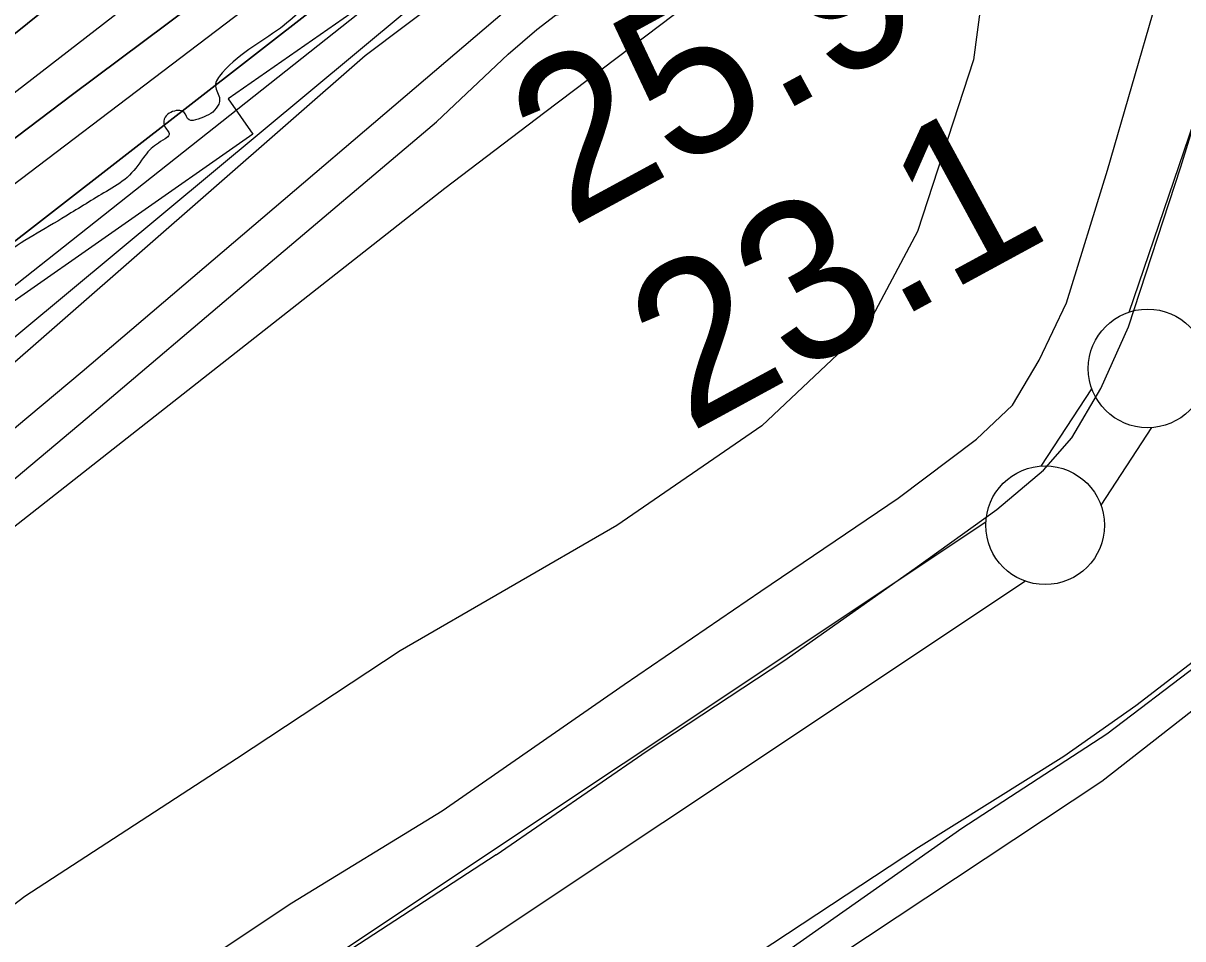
# Model space of a CAD drawing. Extents: x 3445503 to 3483459, y 540493 to 566012.
# Drawn here: x 3456028.1 to 3456516.8, y 547772 to 548157.7 of the extents above; entities that cross this region are included whole.
import ezdxf

# ---------------------------------------------------------------- set-up
doc = ezdxf.new("R2010")
doc.units = 0
for name, color, linetype in [('V-FLOD-BASE', 7, 'Continuous'), ('V-LEVE-TOET', 7, 'Continuous'), ('V-RIVR-EDGE', 7, 'Continuous'), ('V-RIVR-RANG', 7, 'Continuous'), ('V-ROAD-CNTR', 7, 'Continuous'), ('V-RRAP-FSHR', 7, 'Continuous'), ('V-RRAP-RVMT', 7, 'Continuous'), ('V-SITE-VEGE', 7, 'Continuous'), ('V-SURV-LINE', 7, 'Continuous'), ('V-TOPO-DPTH', 7, 'Continuous'), ('V-TOPO-MINR', 7, 'Continuous'), ('V-TOPO-SHOR', 7, 'Continuous'), ('V-TOPO-WATR', 7, 'Continuous')]:
    doc.layers.add(name, color=color, linetype=linetype)

msp = doc.modelspace()

# ---------------------------------------------------------------- linework, layer by layer
at = {"layer": 'V-FLOD-BASE'}
for points in [[(3456227.42, 547807.33), (3456291.04, 547851.27), (3456348.67, 547889.13), (3456404.07, 547928.15), (3456438.46, 547952.88), (3456458.1, 547969.43), (3456470.12, 547983), (3456482.25, 548003.88), (3456493.9, 548029.82), (3456516.04, 548097.18), (3456536.48, 548163.72), (3456548.5, 548195.27), (3456555.77, 548211.45), (3456565.84, 548226.18), (3456579.86, 548242.25), (3456606.3, 548262.06), (3456669.06, 548304.61), (3456737.79, 548351.28), (3456797.7, 548391.35), (3456836.34, 548418.55)], [(3456227.42, 547807.33), (3456102.97, 547726.4), (3455929.87, 547609.71), (3455804.65, 547529.01)]]:
    msp.add_lwpolyline(points, dxfattribs=at)
at = {"layer": 'V-LEVE-TOET'}
for points in [[(3456405.4, 547810.56), (3456466.66, 547848.9), (3456497.04, 547870.32), (3456523.19, 547890.41), (3456532.03, 547898.69), (3456546.62, 547915.59), (3456556.17, 547933.41), (3456574.2, 547973), (3456593.33, 548028.01), (3456609.84, 548077.73), (3456623.97, 548118.79), (3456633, 548139.7), (3456639.95, 548152.51), (3456665.38, 548180.46), (3456701.92, 548217.79), (3456750.28, 548257.46), (3456817.24, 548301.05), (3456892.44, 548350.68), (3456961.98, 548397.59), (3456993.79, 548420.68), (3457027.3, 548444.29), (3457050.98, 548461.2), (3457069.62, 548474.51)], [(3456204.67, 547825.93), (3456281.35, 547879.2), (3456338.98, 547918.45), (3456396.9, 547957.7), (3456429.88, 547982.46), (3456444.99, 547996.82), (3456456.24, 548015.74), (3456467.86, 548039.99), (3456485.04, 548095.89), (3456505.54, 548166.63), (3456523.14, 548214.1)], [(3455816.05, 547567.88), (3455982.19, 547681.42), (3456141.4, 547787.17), (3456204.67, 547825.93)], [(3455794.45, 547410.57), (3456148.38, 547641.29), (3456405.4, 547810.56)]]:
    msp.add_lwpolyline(points, dxfattribs=at)
at = {"layer": 'V-RIVR-EDGE'}
msp.add_spline([(3457863.5, 548983.44), (3457817.44, 548968.66), (3457802.12, 548960.7), (3457767.68, 548948.62), (3457731.48, 548932.03), (3457708.16, 548919.92), (3457702.22, 548907.76), (3457696.63, 548893.52), (3457692.42, 548877.54), (3457690.67, 548875.46), (3457688.95, 548882.77), (3457682.71, 548888), (3457675.41, 548890.1), (3457672.28, 548889.76), (3457669.15, 548886.29), (3457659.75, 548881.8), (3457640.61, 548872.81), (3457631.21, 548868.66), (3457618.34, 548865.21), (3457614.87, 548866.96), (3457612.43, 548865.23), (3457609.99, 548862.8), (3457605.46, 548857.94), (3457597.11, 548854.49), (3457585.62, 548850), (3457581.8, 548851.4), (3457575.19, 548847.94), (3457552.57, 548838.95), (3457523.35, 548829.99), (3457494.47, 548821.37), (3457480.21, 548818.28), (3457458.65, 548813.81), (3457442.3, 548807.59), (3457428.04, 548804.85), (3457409.6, 548800.37), (3457393.95, 548796.94), (3457376.56, 548792.81), (3457356.38, 548788.69), (3457340.38, 548784.9), (3457318.46, 548774.53), (3457282.62, 548763.14), (3457272.18, 548757.26), (3457258.61, 548753.12), (3457234.96, 548746.58), (3457211.64, 548735.51), (3457178.23, 548721.34), (3457160.48, 548713.04), (3457150.74, 548710.28), (3457138.92, 548708.92), (3457133.01, 548708.59), (3457123.96, 548706.52), (3457117, 548701.33), (3457101.68, 548690.94), (3457094.36, 548684), (3457088.79, 548681.58), (3457084.28, 548684.37), (3457080.1, 548683.34), (3457066.53, 548675.73), (3457054, 548670.54), (3457041.13, 548666.4), (3457034.86, 548663.64), (3457030.68, 548658.09), (3457025.11, 548655.32), (3457016.07, 548653.95), (3456990.32, 548646.02), (3456984.06, 548644.3), (3456981.27, 548639.78), (3456973.96, 548638.06), (3456959.69, 548631.49), (3456940.91, 548624.59), (3456930.12, 548621.83), (3456905.41, 548610.42), (3456885.58, 548603.17), (3456858.09, 548591.07), (3456833.02, 548577.58), (3456810.74, 548562.34), (3456791.94, 548553), (3456783.59, 548550.93), (3456781.16, 548549.55), (3456778.37, 548546.43), (3456774.19, 548544.35), (3456766.89, 548543.32), (3456746.35, 548533.29), (3456727.9, 548523.61), (3456715.72, 548515.99), (3456704.94, 548513.93), (3456691.37, 548509.44), (3456678.49, 548503.91), (3456658.31, 548495.62), (3456640.21, 548485.58), (3456625.58, 548475.89), (3456609.92, 548467.23), (3456602.96, 548463.08), (3456594.95, 548459.97), (3456583.81, 548452), (3456563.63, 548444.75), (3456558.75, 548442.33), (3456555.62, 548438.86), (3456546.91, 548431.93), (3456540.64, 548426.73), (3456538.54, 548423.26), (3456538.19, 548420.13), (3456534.36, 548419.8), (3456524.62, 548415.65), (3456518.01, 548413.58), (3456517.3, 548408.02), (3456502.35, 548404.93), (3456494.69, 548400.77), (3456476.93, 548387.61), (3456472.05, 548382.06), (3456471.68, 548376.5), (3456469.94, 548374.41), (3456465.08, 548376.86), (3456461.61, 548378.95), (3456453.6, 548374.46), (3456443.15, 548366.83), (3456436.53, 548360.59), (3456426.08, 548350.19), (3456413.2, 548341.88), (3456403.44, 548333.21), (3456403.08, 548329.39), (3456399.25, 548326.27), (3456385.32, 548316.92), (3456350.52, 548300.66), (3456316.06, 548282.33), (3456280.56, 548264.68), (3456259.31, 548249.09), (3456242.6, 548238.01), (3456225.88, 548225.88), (3456215.09, 548219.31), (3456210.92, 548218.27), (3456207.44, 548216.2), (3456199.77, 548208.91), (3456191.41, 548204.07), (3456188.27, 548196.43), (3456178.85, 548184.63), (3456172.23, 548179.43), (3456163.54, 548177.72), (3456156.58, 548173.56), (3456138.11, 548156.92), (3456111.99, 548136.82), (3456109.19, 548131.27), (3456110.92, 548125.7), (3456109.52, 548121.88), (3456101.86, 548117.38), (3456098.03, 548117.04), (3456095.96, 548120.18), (3456090.39, 548120.19), (3456087.95, 548118.11), (3456087.6, 548114.64), (3456089.67, 548110.81), (3456087.93, 548109.07), (3456081.32, 548104.22), (3456078.87, 548101.1), (3456071.9, 548092.77), (3456063.2, 548086.89), (3456046.14, 548076.5), (3456032.21, 548068.19), (3456019.67, 548059.18), (3456011.66, 548050.86), (3456004, 548047.05), (3455994.6, 548042.21), (3455984.85, 548034.59), (3455970.92, 548024.89), (3455942.36, 548001.67), (3455925.63, 547985.02), (3455888, 547951.4), (3455859.78, 547925.05), (3455831.2, 547897.31), (3455795.68, 547869.93), (3455772.69, 547850.87), (3455751.08, 547830.06), (3455739.93, 547820.36), (3455732.96, 547813.42), (3455726.69, 547806.83), (3455720.08, 547803.37), (3455716.94, 547799.21), (3455712.06, 547794.35), (3455707.19, 547792.63), (3455704.75, 547788.81), (3455704.74, 547786.03), (3455698.83, 547785), (3455689.07, 547777.72), (3455682.8, 547771.83), (3455681.75, 547766.62), (3455680.69, 547760.71), (3455676.86, 547758.63), (3455672.35, 547762.47), (3455669.56, 547759.35), (3455651.44, 547743.05), (3455646.21, 547734.72), (3455640.97, 547725), (3455639.91, 547719.44), (3455637.47, 547716.67), (3455633.3, 547714.59), (3455630.51, 547713.9), (3455628.42, 547711.13), (3455627.72, 547706.96), (3455625.97, 547701.75), (3455612.38, 547691.01), (3455586.95, 547668.82), (3455568.13, 547649.75), (3455560.11, 547641.08), (3455557.32, 547635.17), (3455554.87, 547629.27), (3455551.39, 547626.15), (3455546.52, 547624.77), (3455537.12, 547622.01), (3455533.99, 547619.24), (3455531.89, 547615.77), (3455527.7, 547608.13), (3455520.38, 547600.85), (3455503.66, 547587.68), (3455484.86, 547575.91), (3455468.84, 547563.43), (3455457, 547556.16), (3455434.72, 547543.01), (3455434.37, 547542.31), (3455433.68, 547540.92), (3455432.97, 547536.06), (3455431.22, 547533.63), (3455427.05, 547534.33), (3455422.88, 547532.95), (3455408.6, 547523.95), (3455399.2, 547518.06), (3455395.03, 547516.34), (3455391.54, 547511.83), (3455385.62, 547505.93), (3455380.74, 547503.16), (3455373.09, 547500.05), (3455368.2, 547494.15), (3455365.07, 547491.38), (3455357.76, 547487.58), (3455349.05, 547480.64), (3455342.1, 547480.31), (3455335.84, 547478.94), (3455326.78, 547472.01), (3455309.38, 547463.71), (3455304.16, 547461.98), (3455300.32, 547457.13), (3455295.45, 547452.62), (3455280.83, 547443.96), (3455275.25, 547439.11), (3455272.8, 547433.55), (3455267.93, 547430.09), (3455263.07, 547431.49), (3455257.85, 547431.51), (3455252.98, 547429.78), (3455233.48, 547416.97), (3455216.42, 547405.19), (3455207.71, 547399.3), (3455198.31, 547391.68), (3455194.13, 547387.86), (3455188.19, 547378.84), (3455176, 547368.09), (3455163.46, 547359.43), (3455159.28, 547355.62), (3455156.14, 547351.11), (3455152.66, 547349.03), (3455147.79, 547348.69), (3455143.96, 547345.92), (3455127.59, 547332.06), (3455120.97, 547327.55), (3455111.92, 547319.58), (3455097.98, 547307.8), (3455086.12, 547292.18), (3455071.5, 547281.79), (3455061.39, 547271.73), (3455057.55, 547265.14), (3455056.84, 547257.49), (3455044.3, 547250.22), (3455035.6, 547244.68), (3455007.73, 547222.5), (3454989.62, 547206.21), (3454980.21, 547197.19), (3454971.15, 547190.96), (3454953.72, 547170.14), (3454941.17, 547156.27), (3454928.29, 547146.22), (3454914.36, 547136.17), (3454901.83, 547130.29), (3454894.17, 547128.92), (3454889.64, 547123.02), (3454885.81, 547118.86), (3454878.15, 547115.75), (3454871.54, 547111.6), (3454866.65, 547105.7), (3454853.42, 547094.96), (3454836.01, 547084.92), (3454794.93, 547060.34), (3454775.78, 547046.48), (3454768.12, 547043.37), (3454766.03, 547042.33), (3454765.33, 547039.55), (3454764.63, 547037.82), (3454754.54, 547033.32), (3454745.49, 547027.78), (3454732.6, 547018.78), (3454704.75, 547000.42), (3454687.34, 546990.38), (3454661.57, 546972.72), (3454600.29, 546931.5), (3454566.5, 546905.51), (3454551.88, 546896.16), (3454544.22, 546890.62), (3454540.73, 546885.06), (3454535.49, 546878.47), (3454525.05, 546873.98), (3454519.83, 546871.21), (3454512.52, 546865.67), (3454509.04, 546863.94), (3454507.64, 546859.07), (3454504.15, 546854.22), (3454497.89, 546854.23), (3454492.32, 546851.81), (3454487.45, 546847.65), (3454481.16, 546836.89), (3454475.58, 546829.95), (3454466.53, 546824.76), (3454459.21, 546817.48), (3454445.64, 546809.52), (3454438.31, 546799.1), (3454430.29, 546789.39), (3454418.8, 546782.81), (3454407.67, 546779.71), (3454394.43, 546768.97), (3454388.5, 546760.29), (3454381.88, 546751.62), (3454374.21, 546745.03), (3454365.51, 546742.62), (3454357.85, 546735.69), (3454348.44, 546726.32), (3454339.39, 546720.09), (3454329.98, 546712.12), (3454321.62, 546705.18), (3454311.52, 546695.48), (3454298.63, 546684.73), (3454292.71, 546681.27), (3454288.89, 546681.97), (3454284.36, 546681.29), (3454283.66, 546679.21), (3454283.3, 546671.91), (3454281.2, 546667.39), (3454257.18, 546652.85), (3454236.29, 546638.3), (3454219.56, 546622.35), (3454209.11, 546612.3), (3454190.28, 546592.53), (3454175.65, 546577.96), (3454164.84, 546565.82), (3454160.32, 546563.4), (3454156.15, 546563.76), (3454151.62, 546561.34), (3454148.14, 546559.61), (3454133.51, 546546.09), (3454102.5, 546519.05), (3454096.23, 546515.94), (3454092.4, 546512.12), (3454086.13, 546505.53), (3454079.15, 546495.81), (3454067.99, 546482.98), (3454055.1, 546469.8), (3454040.81, 546455.93), (3454027.93, 546447.27), (3454012.95, 546435.14), (3453974.28, 546400.13), (3453969.39, 546393.53), (3453968.69, 546390.41), (3453968.33, 546386.93), (3453963.45, 546381.03), (3453948.12, 546364.04), (3453931.73, 546346.7), (3453925.47, 546344.63), (3453916.77, 546339.09), (3453902.84, 546331.13), (3453885.77, 546314.13), (3453868.69, 546296.1), (3453855.43, 546277.01), (3453829.27, 546239.88), (3453825.07, 546231.9), (3453825.07, 546228.77), (3453825.06, 546225.99), (3453824.36, 546224.6), (3453819.15, 546224.26), (3453815.32, 546222.88), (3453811.13, 546217.68), (3453801.36, 546202.06), (3453785.31, 546179.15), (3453759.16, 546146.89), (3453726.4, 546113.6), (3453681.81, 546074.77), (3453648.37, 546047.39), (3453614.59, 546023.84), (3453592.32, 546013.12), (3453571.08, 545999.61), (3453548.78, 545978.11), (3453537.97, 545968.06), (3453529.26, 545959.39), (3453525.44, 545959.05), (3453521.6, 545955.58), (3453517.42, 545950.73), (3453513.59, 545946.22), (3453508.71, 545944.14), (3453506.62, 545941.02), (3453505.22, 545937.89), (3453495.82, 545932.01), (3453490.94, 545926.46), (3453484.31, 545918.13), (3453481.19, 545917.79), (3453476.66, 545916.06), (3453470.04, 545909.82), (3453466.25, 545904.68)], degree=3, dxfattribs=at)
at = {"layer": 'V-ROAD-CNTR'}
msp.add_lwpolyline([(3456545.09, 547887.05), (3456482.71, 547838.23), (3456125.13, 547601.37), (3455891.84, 547446.91), (3455668.9, 547296.17), (3455602.13, 547245.85), (3455557.66, 547198.91), (3455510.2, 547138.78), (3455304.71, 546864.97), (3455253.01, 546812.8), (3455199.22, 546759.39), (3455138.45, 546709.44), (3455061.07, 546661.17), (3455003.53, 546629.09), (3454659.17, 546420.36), (3454286.91, 546195.46), (3454108.05, 546086.12), (3454037.77, 546038.73), (3453983.87, 545989.02), (3453930.1, 545951.72), (3453884.06, 545910.03)], dxfattribs=at)
at = {"layer": 'V-RRAP-FSHR'}
msp.add_lwpolyline([(3453499.62, 545904.85), (3453583.8, 545965.12), (3453686.79, 546052.96), (3453809.17, 546166.26), (3453997.61, 546385.99), (3454017.45, 546438.11), (3454071.65, 546517.5), (3454145.76, 546563.13), (3454200.36, 546585.6), (3454496.52, 546823.81), (3454586.15, 546888.08), (3454764.78, 547011.51), (3454973.71, 547169.55), (3455110.03, 547269.18), (3455145.35, 547315.33), (3455252.52, 547400.41), (3455326.56, 547451.45), (3455386.62, 547479.51), (3455677.3, 547712.75), (3455824.99, 547849.96), (3456013.29, 548005.26), (3456172.23, 548144.18), (3456360.92, 548286.05), (3456535.65, 548395.54)], dxfattribs=at)
at = {"layer": 'V-RRAP-RVMT'}
for p, q in [((3456193.03, 548180.62), (3456114.56, 548125.83)), ((3456114.56, 548125.83), (3456124.92, 548110.99)), ((3456124.92, 548110.99), (3456005.04, 548027.2))]:
    msp.add_line(p, q, dxfattribs=at)
at = {"layer": 'V-SITE-VEGE'}
msp.add_lwpolyline([(3455981.07, 547929.46), (3456055.1, 547991.5), (3456124.88, 548050.8), (3456202.34, 548116.17), (3456232.58, 548144.63), (3456244.54, 548155.11), (3456252.51, 548161.17), (3456257.86, 548162.2), (3456275.6, 548164.45), (3456309.63, 548184.15), (3456367.66, 548229.03), (3456394.63, 548246.58), (3456417.65, 548245.37), (3456430.03, 548229.16), (3456435.68, 548195.35), (3456428.66, 548142.36), (3456405.03, 548069.96), (3456383.61, 548029.84), (3456339.39, 547988.12), (3456278.32, 547946.1), (3456187.01, 547893.32), (3456118.01, 547847.77), (3456028.87, 547789.9), (3455997.02, 547765.68)], dxfattribs=at)
at = {"layer": 'V-SURV-LINE'}
for points in [[(3456494.23, 548036.03), (3456534.08, 548153.03)], [(3456494.23, 548036.03), (3456534.08, 548153.03)], [(3456457.18, 547971.17), (3456478.49, 548003.76)], [(3456457.18, 547971.17), (3456478.49, 548003.76)], [(3456503.61, 547987.36), (3456482.3, 547954.77)], [(3456503.61, 547987.36), (3456482.3, 547954.77)], [(3455821.98, 547540.14), (3456433.87, 547947.65)], [(3455821.98, 547540.14), (3456433.87, 547947.65)], [(3456450.48, 547922.67), (3455838.59, 547515.16)], [(3456450.48, 547922.67), (3455838.59, 547515.16)]]:
    msp.add_lwpolyline(points, dxfattribs=at)
for centre in [(3456501.99, 548012.29), (3456458.81, 547946.24)]:
    msp.add_circle(centre, 25, dxfattribs=at)
at = {"layer": 'V-TOPO-DPTH'}
for points in [[(3456887.15, 548729.97), (3456251.76, 548335.86), (3456250.94, 548335.31), (3456248.53, 548333.61), (3456244.09, 548330.33), (3456241.1, 548328.09), (3456238.13, 548325.81), (3456235.19, 548323.5), (3456232.27, 548321.15), (3456209.81, 548302.85), (3456195.66, 548291.35), (3456181.51, 548279.87), (3456167.33, 548268.41), (3456153.14, 548256.96), (3455823.07, 547991.16), (3455806.97, 547978.17), (3455790.88, 547965.17), (3455774.82, 547952.13), (3455758.77, 547939.08), (3455742.75, 547926.01), (3455726.73, 547912.91), (3455710.74, 547899.8), (3455694.75, 547886.67), (3455356.77, 547608.66)], [(3455356.77, 547608.66), (3455694.75, 547886.67), (3455710.74, 547899.8), (3455726.73, 547912.91), (3455742.75, 547926.01), (3455758.77, 547939.08), (3455774.82, 547952.13), (3455790.88, 547965.17), (3455806.97, 547978.17), (3455823.07, 547991.16), (3456153.14, 548256.96), (3456167.33, 548268.41), (3456181.51, 548279.87), (3456195.66, 548291.35), (3456209.81, 548302.85), (3456232.27, 548321.15), (3456235.19, 548323.5), (3456238.13, 548325.81), (3456241.1, 548328.09), (3456244.09, 548330.33), (3456248.53, 548333.61), (3456250.94, 548335.31), (3456251.76, 548335.86), (3456887.15, 548729.97)], [(3455539.36, 547718.68), (3455607.82, 547774.46), (3455703.41, 547852.68), (3455723.95, 547869.49), (3455744.5, 547886.3), (3455765.05, 547903.1), (3455785.61, 547919.9), (3455844.79, 547968.27), (3455895.2, 548008.91), (3455945.96, 548049.11), (3455997.24, 548088.64), (3456048.87, 548127.73), (3456227.26, 548260.95), (3456249.85, 548277.51), (3456272.62, 548293.81), (3456295.66, 548309.72), (3456318.89, 548325.36), (3456949.78, 548713.88)], [(3456949.78, 548713.88), (3456318.89, 548325.36), (3456295.66, 548309.72), (3456272.62, 548293.81), (3456249.85, 548277.51), (3456227.26, 548260.95), (3456048.87, 548127.73), (3455997.24, 548088.64), (3455945.96, 548049.11), (3455895.2, 548008.91), (3455844.79, 547968.27), (3455785.61, 547919.9), (3455765.05, 547903.1), (3455744.5, 547886.3), (3455723.95, 547869.49), (3455703.41, 547852.68), (3455607.82, 547774.46), (3455539.36, 547718.68)], [(3455390.27, 547510.18), (3455769.67, 547814.21), (3455777.14, 547820.22), (3455784.59, 547826.25), (3455792.03, 547832.3), (3455799.44, 547838.38), (3455824.82, 547859.23), (3455844.86, 547875.82), (3455864.81, 547892.51), (3455884.64, 547909.34), (3456290.8, 548247.26), (3456293.42, 548249.02), (3456296.08, 548250.73), (3456298.78, 548252.36), (3456301.52, 548253.94), (3456935.24, 548584.95)], [(3454919.06, 547191.84), (3454965.95, 547228.53), (3455040.68, 547286.89), (3455148.1, 547370.65), (3455178.59, 547394.48), (3455209.03, 547418.37), (3455239.4, 547442.34), (3455269.74, 547466.37), (3455595.27, 547724.91), (3455623.23, 547747.21), (3455651.15, 547769.57), (3455678.98, 547792.04), (3455706.76, 547814.57), (3455734.49, 547837.16), (3455762.2, 547859.77), (3455789.89, 547882.42), (3455817.57, 547905.08), (3456265.35, 548253.11), (3456276.04, 548260.48), (3456286.85, 548267.67), (3456297.83, 548274.6), (3456308.92, 548281.35), (3456668.27, 548494.2)], [(3456668.27, 548494.2), (3456308.92, 548281.35), (3456297.83, 548274.6), (3456286.85, 548267.67), (3456276.04, 548260.48), (3456265.35, 548253.11), (3455817.57, 547905.08), (3455789.89, 547882.42), (3455762.2, 547859.77), (3455734.49, 547837.16), (3455706.76, 547814.57), (3455678.98, 547792.04), (3455651.15, 547769.57), (3455623.23, 547747.21), (3455595.27, 547724.91), (3455269.74, 547466.37), (3455239.4, 547442.34), (3455209.03, 547418.37), (3455178.59, 547394.48), (3455148.1, 547370.65), (3455040.68, 547286.89), (3454965.95, 547228.53), (3454919.06, 547191.84)]]:
    msp.add_lwpolyline(points, dxfattribs=at)
at = {"layer": 'V-TOPO-MINR'}
for points in [[(3455356.77, 547608.66), (3455694.75, 547886.67), (3455710.74, 547899.8), (3455726.73, 547912.91), (3455742.75, 547926.01), (3455758.77, 547939.08), (3455774.82, 547952.13), (3455790.88, 547965.17), (3455806.97, 547978.17), (3455823.07, 547991.16), (3456153.14, 548256.96), (3456167.33, 548268.41), (3456181.51, 548279.87), (3456195.66, 548291.35), (3456209.81, 548302.85), (3456232.27, 548321.15), (3456235.19, 548323.5), (3456238.13, 548325.81), (3456241.1, 548328.09), (3456244.09, 548330.33), (3456248.53, 548333.61), (3456250.94, 548335.31), (3456251.76, 548335.86), (3456887.15, 548729.97)], [(3455482.15, 547691.66), (3455682.18, 547855.79), (3455708.9, 547877.69), (3455735.63, 547899.59), (3455762.39, 547921.46), (3455789.15, 547943.31), (3455801.99, 547953.78), (3455835.28, 547980.73), (3455868.72, 548007.5), (3455902.36, 548034.02), (3455936.14, 548060.36), (3456217.93, 548278.3), (3456240.22, 548295.27), (3456262.66, 548312.02), (3456285.36, 548328.43), (3456308.21, 548344.62), (3456331.28, 548360.52), (3456354.45, 548376.26), (3456377.79, 548391.75), (3456401.24, 548407.07), (3456916.3, 548730.55)], [(3455539.36, 547718.68), (3455607.82, 547774.46), (3455703.41, 547852.68), (3455723.95, 547869.49), (3455744.5, 547886.3), (3455765.05, 547903.1), (3455785.61, 547919.9), (3455844.79, 547968.27), (3455895.2, 548008.91), (3455945.96, 548049.11), (3455997.24, 548088.64), (3456048.87, 548127.73), (3456227.26, 548260.95), (3456249.85, 548277.51), (3456272.62, 548293.81), (3456295.66, 548309.72), (3456318.89, 548325.36), (3456949.78, 548713.88)], [(3454919.17, 547167.8), (3455096.07, 547308.26), (3455116.58, 547324.54), (3455137.09, 547340.8), (3455157.62, 547357.05), (3455178.15, 547373.3), (3455198.67, 547389.55), (3455219.18, 547405.82), (3455239.67, 547422.11), (3455260.14, 547438.43), (3455729.68, 547813.04), (3455736.61, 547818.58), (3455743.52, 547824.14), (3455750.43, 547829.71), (3455757.32, 547835.29), (3455764.2, 547840.88), (3455771.08, 547846.49), (3455777.95, 547852.1), (3455784.81, 547857.72), (3456285.79, 548254.07), (3456292.05, 548258.12), (3456298.42, 548261.98), (3456304.87, 548265.74), (3456952.88, 548630.57)], [(3455390.27, 547510.18), (3455769.67, 547814.21), (3455777.14, 547820.22), (3455784.59, 547826.25), (3455792.03, 547832.3), (3455799.44, 547838.38), (3455824.82, 547859.23), (3455844.86, 547875.82), (3455864.81, 547892.51), (3455884.64, 547909.34), (3456290.8, 548247.26), (3456293.42, 548249.02), (3456296.08, 548250.73), (3456298.78, 548252.36), (3456301.52, 548253.94), (3456935.24, 548584.95)], [(3454919.44, 547112.23), (3455215.33, 547335.32), (3455234.17, 547349.66), (3455252.93, 547364.11), (3455271.56, 547378.72), (3455290.1, 547393.45), (3455382.53, 547467.53), (3455447.2, 547519.4), (3455511.85, 547571.3), (3455576.47, 547623.25), (3455641.06, 547675.22), (3455763.51, 547773.84), (3455781.74, 547788.53), (3455799.95, 547803.25), (3455818.15, 547817.98), (3455836.33, 547832.73), (3455901.63, 547885.79), (3455952.3, 547927.26), (3456002.77, 547968.97), (3456052.94, 548011.05), (3456265.3, 548191.96), (3456287.09, 548209.79), (3456309.34, 548227), (3456978.67, 548570.65)], [(3455794.15, 547764.37), (3455804.48, 547772.69), (3455814.83, 547780.99), (3455825.21, 547789.25), (3455835.6, 547797.49), (3456205.84, 548088.3), (3456247.99, 548120.33), (3456308.34, 548165.88), (3456320.54, 548174.81), (3456332.9, 548183.5), (3456345.51, 548191.82), (3456358.29, 548199.9), (3456976.09, 548544.56)], [(3455608.64, 547755.05), (3455656.94, 547794.3), (3455704.65, 547833.24), (3455729.01, 547853.13), (3455753.36, 547873.02), (3455777.71, 547892.93), (3455802.04, 547912.84), (3455897.28, 547990.79), (3455959.61, 548040.89), (3456150.59, 548186.02), (3456248.15, 548256.77), (3456264.24, 548268.18), (3456280.48, 548279.37), (3456296.95, 548290.21), (3456313.58, 548300.83), (3456444.85, 548382.75), (3456525.49, 548432.18)]]:
    msp.add_lwpolyline(points, dxfattribs=at)
at = {"layer": 'V-TOPO-SHOR'}
for points in [[(3456847.35, 548299.98), (3456781.17, 548253.56), (3456715.21, 548203.49), (3456682.14, 548172.55), (3456646.34, 548129.02), (3456624.14, 548092.86), (3456603.67, 548042.34), (3456582.48, 547980.88), (3456565.83, 547940.7), (3456542.24, 547905.96), (3456522.85, 547887.17), (3456484.75, 547858.28), (3456423.73, 547818.52)], [(3456423.73, 547818.52), (3456288.79, 547723.65), (3456136.33, 547624.68), (3455950.55, 547499.21), (3455829.81, 547419.71)]]:
    msp.add_lwpolyline(points, dxfattribs=at)
at = {"layer": 'V-TOPO-WATR'}
msp.add_lwpolyline([(3454919.06, 547191.84), (3454965.95, 547228.53), (3455040.68, 547286.89), (3455148.1, 547370.65), (3455178.59, 547394.48), (3455209.03, 547418.37), (3455239.4, 547442.34), (3455269.74, 547466.37), (3455595.27, 547724.91), (3455623.23, 547747.21), (3455651.15, 547769.57), (3455678.98, 547792.04), (3455706.76, 547814.57), (3455734.49, 547837.16), (3455762.2, 547859.77), (3455789.89, 547882.42), (3455817.57, 547905.08), (3456265.35, 548253.11), (3456276.04, 548260.48), (3456286.85, 548267.67), (3456297.83, 548274.6), (3456308.92, 548281.35), (3456668.27, 548494.2)], dxfattribs=at)

# ---------------------------------------------------------------- texts
at = {"layer": 'V-RIVR-RANG'}
for s, p in [('25.9', (3456258.46, 548071.33)), ('23.1', (3456308.74, 547984.84))]:
    msp.add_text(s, height=67, rotation=28.5183, dxfattribs=at).set_placement(p)

doc.saveas('drawing.dxf')
